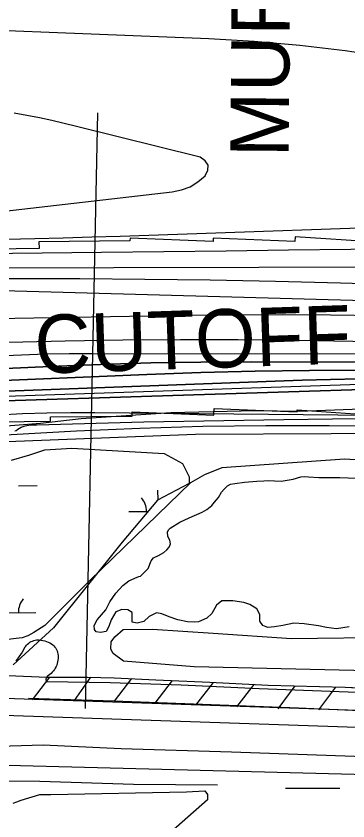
# Model space of a CAD drawing. Extents: x 3704301 to 3742427, y 506229 to 532009.
# Drawn here: x 3720124 to 3720692, y 518448 to 519827 of the extents above; entities that cross this region are included whole.
import ezdxf

# ---------------------------------------------------------------- set-up
doc = ezdxf.new("R2010")
doc.units = 0
for name, color, linetype in [('V-CHAN-NAID', 7, 'Continuous'), ('V-FLOD-BASE', 7, 'Continuous'), ('V-LEVE-TOET', 7, 'Continuous'), ('V-RIVR-EDGE', 7, 'Continuous'), ('V-RIVR-RANG', 7, 'Continuous'), ('V-ROAD-CNTR', 7, 'Continuous'), ('V-RRAP-FSHR', 7, 'Continuous'), ('V-RRAP-RVMT', 7, 'Continuous'), ('V-SITE-VEGE', 7, 'Continuous'), ('V-SURV-LINE', 7, 'Continuous'), ('V-TOPO-DPTH', 7, 'Continuous'), ('V-TOPO-MAJR', 7, 'Continuous'), ('V-TOPO-MINR', 7, 'Continuous'), ('V-TOPO-SHOR', 7, 'Continuous'), ('V-TOPO-WATR', 7, 'Continuous'), ('V-TRAN-LOCK', 7, 'Continuous'), ('V-WETL-SWMP', 7, 'Continuous')]:
    doc.layers.add(name, color=color, linetype=linetype)

msp = doc.modelspace()

# ---------------------------------------------------------------- linework, layer by layer
at = {"layer": 'V-FLOD-BASE'}
msp.add_line((3720181.1, 518656.7), (3720145.5, 518658.1), dxfattribs=at)
msp.add_lwpolyline([(3721605.7, 518610.6), (3721373.1, 518623.8), (3721243, 518631.1), (3721208.5, 518631.9), (3721119.1, 518629.6), (3720960.5, 518627.6), (3720927.2, 518627.8), (3720861.6, 518629.9), (3720739.3, 518635.6), (3720607.5, 518641.7), (3720443.5, 518648), (3720291.4, 518653.3), (3720181.1, 518656.7)], dxfattribs=at)
at = {"layer": 'V-LEVE-TOET'}
for points in [[(3720139.3, 518745.8), (3720140.7, 518747.8), (3720142.2, 518749.6), (3720143.9, 518751.3), (3720145.8, 518752.9), (3720147.8, 518754.3), (3720149.9, 518755.5), (3720152, 518756.5), (3720154.3, 518757.3), (3720156.6, 518757.9), (3720159, 518758.4), (3720161.4, 518758.6), (3720163.8, 518758.6), (3720166.9, 518758.2), (3720170, 518757.6), (3720173.1, 518756.8), (3720176.1, 518755.8), (3720179, 518754.7), (3720181.8, 518753.3), (3720184.6, 518751.8), (3720187.2, 518750), (3720189, 518748.2), (3720190.6, 518746.2), (3720192.1, 518744), (3720193.3, 518741.8), (3720194.3, 518739.4), (3720195.1, 518737), (3720195.7, 518734.5), (3720196.1, 518731.9), (3720196.2, 518729.4), (3720196.1, 518726.8), (3720195.8, 518723.9), (3720195.3, 518721), (3720194.6, 518718.2), (3720193.7, 518715.4), (3720192.6, 518712.7), (3720191.2, 518710.2), (3720189.7, 518707.7), (3720188, 518705.3), (3720186.1, 518703), (3720184.1, 518701), (3720181.9, 518699), (3720179.6, 518697.3), (3720177.2, 518695.7), (3720176.5, 518694.7), (3720175.9, 518693.7), (3720175.5, 518692.5), (3720175.3, 518691.4), (3720175.3, 518690.2), (3720175.6, 518689), (3720175.9, 518688), (3720176.5, 518687)], [(3720139.3, 518745.8), (3720134.3, 518737.6), (3720129.1, 518729.6), (3720123.8, 518721.7)], [(3720176.5, 518687), (3720285, 518685.4), (3720406.7, 518681.5), (3720540.3, 518675.4), (3720722.8, 518668.2), (3720880.5, 518662.4), (3721023.5, 518658.9), (3721082.5, 518658.4), (3721203.5, 518658.8), (3721304.3, 518656.4), (3721441.4, 518649.8), (3721566, 518644.1)], [(3720170.4, 518578), (3720114, 518576.4), (3720057.6, 518575.1), (3720001.2, 518574), (3719983.5, 518573), (3719965.9, 518572.2), (3719948.2, 518571.6), (3719930.5, 518571.2), (3719912.8, 518571), (3719895.1, 518571), (3719878.2, 518571.2)], [(3721538.3, 518542.6), (3721333.2, 518550.2), (3721147.7, 518552.6), (3720946.3, 518551.3), (3720703.6, 518559), (3720493, 518565.9), (3720304, 518571.9), (3720170.4, 518578)]]:
    msp.add_lwpolyline(points, dxfattribs=at)
at = {"layer": 'V-RIVR-EDGE'}
msp.add_lwpolyline([(3720084.8, 519123), (3720165.9, 519129.4), (3720235.6, 519137.7), (3720389.3, 519147.5), (3720533.4, 519151.4), (3720609, 519150), (3720774.7, 519156.2), (3720920.6, 519146.8), (3721053.2, 519129.1), (3721188.2, 519120.9), (3721310.1, 519103.2), (3721377.8, 519082.6), (3721403.6, 519067.6), (3721430.6, 519045.9), (3721498.3, 519010.3), (3721543.9, 519001.8)], dxfattribs=at)
at = {"layer": 'V-RIVR-RANG'}
msp.add_line((3720242.8, 518640.9), (3720264.3, 519660.7), dxfattribs=at)
at = {"layer": 'V-ROAD-CNTR'}
msp.add_lwpolyline([(3719845.3, 518550.6), (3720856.9, 518524.6), (3720883.6, 518523.3), (3720909.5, 518521.8), (3720933.9, 518520.4), (3720959.3, 518519.9), (3720985.5, 518518.9), (3721013.4, 518520.5), (3721182.8, 518524.8), (3721219.8, 518525.2), (3721251.2, 518524.2), (3721290.6, 518525.1), (3721327, 518524.2), (3721370.8, 518522), (3722129.1, 518485.7)], dxfattribs=at)
at = {"layer": 'V-RRAP-FSHR'}
for p, q in [((3720181.6, 518694.6), (3720151.9, 518655.8)), ((3720251.6, 518694.6), (3720223.5, 518654.7)), ((3720321.6, 518692.1), (3720291.8, 518653.4)), ((3720391.5, 518688.9), (3720361.6, 518650.3)), ((3720461.4, 518685.5), (3720431.5, 518646.9)), ((3720531.3, 518682.1), (3720501.4, 518643.5)), ((3720601.3, 518679.6), (3720572.1, 518640.5)), ((3720671.2, 518677.6), (3720642.1, 518638.5))]:
    msp.add_line(p, q, dxfattribs=at)
for points in [[(3713987.6, 518174.3), (3714448.8, 518564.7), (3714742.2, 518696.9), (3715881.9, 518753.3), (3716266.3, 518793.9), (3716843.1, 518890.7), (3717110.3, 518911.2), (3717741.3, 518924), (3718486.4, 518954.9), (3719294.8, 519011.2), (3719786.3, 519085.8), (3720431.3, 519110.6), (3720895.9, 519113.1), (3721218.5, 519068.4), (3721397.7, 519012.5), (3721721.3, 518965.4), (3721950.6, 518904.5), (3722606.9, 518712.5), (3722865.7, 518669.5), (3723100.5, 518674.8), (3723533.4, 518647.1), (3724154, 518573), (3724673.7, 518469.2)], [(3720110.3, 518697.6), (3720176.7, 518694.8), (3720246.4, 518694.6), (3720291.8, 518693.5), (3720363.5, 518690.2), (3720455.6, 518685.8), (3720555.6, 518680.9), (3720687.4, 518677.2), (3720787.2, 518672.5)], [(3720176.7, 518694.8), (3720246.4, 518694.6), (3720291.8, 518693.5), (3720363.5, 518690.2), (3720455.6, 518685.8), (3720555.6, 518680.9), (3720687.4, 518677.2), (3720822.7, 518670.9), (3720858.6, 518669.7), (3720887.1, 518668.5), (3720913.8, 518667.3), (3720935.5, 518665.7), (3720969.6, 518664), (3721000.3, 518663.9), (3721051.5, 518664.8), (3721105, 518664.3), (3721145.3, 518663.1), (3721181.3, 518663.5), (3721202.7, 518663), (3721237.3, 518661.3), (3721287.4, 518661.8), (3721338.5, 518659.3), (3721445.6, 518655.1), (3721587.2, 518648.3)]]:
    msp.add_lwpolyline(points, dxfattribs=at)
at = {"layer": 'V-RRAP-RVMT'}
for points in [[(3721585.2, 519469.3), (3721446.6, 519482), (3721444.2, 519455.9), (3721306.6, 519468.4), (3721305.2, 519452), (3721167.5, 519464.6), (3721166.3, 519451.7), (3721026.6, 519464.6), (3721024.3, 519439.9), (3720884.4, 519452.8), (3720883.1, 519439.9), (3720742.2, 519449.3), (3720741.5, 519439.3), (3720602.2, 519448.6), (3720601.6, 519440.8), (3720461.5, 519446.5), (3720461.3, 519440.8), (3720319.3, 519446.5), (3720319.1, 519441.7), (3720163.3, 519440), (3720163.5, 519428.4), (3720044.6, 519427)], [(3720047.9, 519131.4), (3720183.3, 519132.9), (3720183.2, 519140.2), (3720322.9, 519141.7), (3720322.8, 519148.9), (3720462.9, 519143.2), (3720463.2, 519154.8), (3720605.1, 519149.1), (3720605.2, 519152.1), (3720737.7, 519143.2), (3720738.5, 519153.3), (3720877.7, 519143.9), (3720878, 519147.4), (3720996.4, 519136.5), (3720995.7, 519128.2), (3721135.4, 519115.3), (3721135.4, 519115), (3721272.8, 519102.3), (3721270, 519070.5), (3721407.7, 519057.9), (3721404.4, 519022.2), (3721543, 519009.4)]]:
    msp.add_lwpolyline(points, dxfattribs=at)
at = {"layer": 'V-SITE-VEGE'}
for points in [[(3720122, 519116.2), (3720124.2, 519117.2), (3720127, 519119.1), (3720130, 519120.8), (3720133.1, 519122.4), (3720136.2, 519123.7), (3720139.5, 519124.8), (3720142.8, 519125.7), (3720146.1, 519126.3), (3720149.5, 519126.7), (3720152.9, 519126.9), (3720156.4, 519126.9), (3720159.8, 519126.6), (3720342.7, 519132), (3720582.8, 519136), (3720707.5, 519137.6)], [(3720949.5, 519051.6), (3720686.3, 519068.1), (3720476.5, 519053), (3720446.5, 519041.2), (3720422.8, 519027.4), (3720385.8, 518991.6), (3720250.2, 518860), (3720173.2, 518783.1), (3720154.5, 518770.9), (3720144.2, 518765.5), (3720134.5, 518762.2), (3720124.2, 518760.9), (3720110.5, 518759)], [(3720118.9, 518479.1), (3720125.6, 518481.3), (3720132.8, 518484.2), (3720164.6, 518493.5), (3720175.2, 518493.5), (3720177.3, 518493.4), (3720183.6, 518493.7), (3720415.9, 518498.2), (3720447.2, 518500.2), (3720451.6, 518493.4), (3720451.6, 518484.5), (3720273.6, 518327.6)]]:
    msp.add_lwpolyline(points, dxfattribs=at)
msp.add_lwpolyline([(3720307.6, 518776.1), (3720357.5, 518776.7), (3720461.5, 518769.7), (3720595.7, 518760.9), (3720774.5, 518763.2), (3721091.2, 518790), (3721200.3, 518799.6), (3721220.2, 518787.4), (3721230.9, 518764.7), (3721231.1, 518741.8), (3721226.1, 518726.1), (3721202.4, 518713.4), (3721017.5, 518704.8), (3720702.5, 518706.1), (3720429, 518712.1), (3720308.3, 518722), (3720290.4, 518735.3), (3720286.2, 518742.5), (3720287.1, 518755), (3720293.2, 518763.4)], close=True, dxfattribs=at)
at = {"layer": 'V-SURV-LINE'}
for points in [[(3719784.5, 518669.7), (3720944.4, 518630.3)], [(3720943.4, 518600.3), (3719783.5, 518639.7)]]:
    msp.add_lwpolyline(points, dxfattribs=at)
at = {"layer": 'V-TOPO-DPTH'}
for points in [[(3721614, 519147.4), (3721390.4, 519182.4), (3721310, 519194.1), (3721229.5, 519204.6), (3721148.8, 519213.3), (3721068, 519220.8), (3720949, 519230.6), (3720927.5, 519232.1), (3720906, 519233.3), (3720884.5, 519233.9), (3720862.9, 519234.2), (3720526.7, 519234.5), (3720440.7, 519234), (3720354.7, 519232.7), (3720268.7, 519230.1), (3720182.7, 519226.7), (3720067.4, 519221.3)], [(3721614, 519147.4), (3721390.4, 519182.4), (3721310, 519194.1), (3721229.5, 519204.6), (3721148.8, 519213.3), (3721068, 519220.8), (3720949, 519230.6), (3720927.5, 519232.1), (3720906, 519233.3), (3720884.5, 519233.9), (3720862.9, 519234.2), (3720526.7, 519234.5), (3720440.7, 519234), (3720354.7, 519232.7), (3720268.7, 519230.1), (3720182.7, 519226.7), (3720067.4, 519221.3)], [(3721522.2, 519133.8), (3721474.9, 519142.5), (3721474.6, 519142.6), (3721427, 519151.1), (3721379.5, 519159.6), (3721331.9, 519167.8), (3721284.3, 519175.8), (3721233.6, 519184.2), (3721179.2, 519192.5), (3721124.8, 519200), (3721070.1, 519206), (3721015.4, 519211.2), (3720934.8, 519217.9), (3720920.2, 519218.9), (3720905.7, 519219.7), (3720891.1, 519220.1), (3720876.5, 519220.3), (3720719.6, 519220.4), (3720626.6, 519219.9), (3720533.6, 519218.5), (3720440.7, 519216), (3720347.7, 519212.8), (3720047.6, 519200.2)], [(3720047.6, 519200.2), (3720347.7, 519212.8), (3720440.7, 519216), (3720533.6, 519218.5), (3720626.6, 519219.9), (3720719.6, 519220.4), (3720876.5, 519220.3), (3720891.1, 519220.1), (3720905.7, 519219.7), (3720920.2, 519218.9), (3720934.8, 519217.9), (3721015.4, 519211.2), (3721070.1, 519206), (3721124.8, 519200), (3721179.2, 519192.5), (3721233.6, 519184.2), (3721284.3, 519175.8), (3721331.9, 519167.8), (3721379.5, 519159.6), (3721427, 519151.1), (3721474.6, 519142.6), (3721474.9, 519142.5), (3721522.2, 519133.8)], [(3720711.2, 519205.5), (3720662.7, 519204.4), (3720614.2, 519202.9), (3720029.9, 519181.5)], [(3720029.9, 519181.5), (3720614.2, 519202.9), (3720662.7, 519204.4), (3720711.2, 519205.5)], [(3720014.2, 519165.1), (3720878.6, 519192.1)], [(3720878.6, 519192.1), (3720014.2, 519165.1)], [(3720054.1, 519106.8), (3720227.7, 519116.1), (3720335.8, 519120.8), (3720443.9, 519124.2), (3720552, 519125.6), (3720660.2, 519125.6), (3720870.9, 519123.6)]]:
    msp.add_lwpolyline(points, dxfattribs=at)
at = {"layer": 'V-TOPO-MAJR'}
for points in [[(3718341.5, 519344.6), (3719160.2, 519381), (3719976.3, 519394.9), (3719993, 519395.1), (3720009.7, 519395.3), (3720026.4, 519395.4), (3720043.1, 519395.5), (3720787.7, 519397.3), (3720808.1, 519397.4), (3720828.6, 519397.4), (3720849, 519397.4), (3720869.4, 519397.5), (3720903.7, 519397.5), (3720907, 519397.5), (3720910.3, 519397.5), (3720913.6, 519397.5), (3720916.8, 519397.5), (3720964.6, 519397), (3720991.8, 519396.5), (3721018.9, 519395.9), (3721046.1, 519394.8), (3721073.2, 519393.5), (3721694.4, 519360.3)], [(3720092.5, 519244.8), (3720133.4, 519246.6), (3720174.2, 519248), (3720215.2, 519248.7), (3720256.1, 519248.9), (3720849.3, 519248.1), (3720877.9, 519247.8), (3720906.4, 519246.9), (3720934.8, 519245.4), (3720963.3, 519243.5), (3721124.8, 519230.4), (3721231.5, 519220.5), (3721337.9, 519209.1), (3721444.1, 519195.3), (3721550.2, 519180)]]:
    msp.add_lwpolyline(points, dxfattribs=at)
at = {"layer": 'V-TOPO-MINR'}
for points in [[(3720764.6, 519755.4), (3720687.3, 519766.8), (3720609.8, 519776.2), (3720532, 519782.8), (3720454, 519787.4), (3720050.5, 519803.8)], [(3720089.1, 519490.7), (3720391.4, 519525.5), (3720407.2, 519529), (3720422, 519534.4), (3720435.5, 519542.8), (3720448, 519553), (3720452.2, 519562.8), (3720452.8, 519571.5), (3720447.8, 519578.7), (3720439.1, 519584.9), (3720227.8, 519637.6), (3720206.6, 519642.7), (3720185.3, 519647.6), (3720164, 519652.2), (3720142.6, 519656.5), (3720121.1, 519660.4)], [(3718370.5, 519407.3), (3719110.9, 519428.7), (3719135.4, 519429.4), (3719159.9, 519430), (3719184.5, 519430.5), (3719209, 519431), (3719674.7, 519438.9), (3719730.5, 519439.8), (3719786.3, 519440.6), (3719842.1, 519441.3), (3719897.8, 519441.9), (3719990.3, 519442.8), (3719999.9, 519442.9), (3720009.4, 519443.1), (3720018.9, 519443.2), (3720028.4, 519443.4), (3720107.1, 519444.8), (3720156, 519445.8), (3720204.9, 519447), (3720253.7, 519448.4), (3720302.6, 519450), (3720892.1, 519470.2), (3720902.1, 519470.6), (3720912.1, 519471)], [(3720066.7, 519419.9), (3720270.2, 519422.2), (3720377, 519423.4), (3720483.9, 519424.7), (3720590.7, 519426.1), (3720697.5, 519427.5), (3720871.6, 519429.9), (3720891.3, 519430.2), (3720911.1, 519430.4), (3720930.9, 519430.5), (3720950.6, 519430.7), (3721777, 519434.5)], [(3720025.3, 519377.5), (3720233.1, 519377), (3720344.8, 519376.2), (3720456.5, 519374.9), (3720568.1, 519372.6), (3720679.7, 519369.8), (3720837.4, 519365.1), (3720873.4, 519363.7), (3720909.3, 519362.1), (3720945.2, 519359.9), (3720981.1, 519357.5), (3721328.9, 519331), (3721402.4, 519324.8), (3721475.9, 519317.9), (3721549.3, 519310)], [(3720101.4, 519356.4), (3720865.1, 519335.7), (3720886.8, 519335), (3720908.6, 519334), (3720930.4, 519332.8), (3720952.1, 519331.3), (3721080.8, 519321.5), (3721166.7, 519313.7), (3721252.4, 519304.1), (3721337.8, 519291.8), (3721422.9, 519277.8), (3721555.3, 519253.9)], [(3720055.7, 519308.3), (3720416.7, 519314.2), (3720498.6, 519315.1), (3720580.5, 519315.4), (3720662.3, 519314.8), (3720744.2, 519313.6), (3720888.6, 519310.7), (3720898.3, 519310.5), (3720908, 519310.1), (3720917.7, 519309.5), (3720927.3, 519308.9), (3720984.5, 519304.6), (3721022.8, 519301.2), (3721060.9, 519297.4), (3721099, 519292.7), (3721137, 519287.4), (3721166.9, 519282.9), (3721219.9, 519275.1), (3721272.9, 519267.3), (3721325.8, 519259.7), (3721378.8, 519252.2), (3721476.1, 519238.5), (3721524.2, 519231.6)], [(3720014.3, 519265.9), (3720208, 519270.3), (3720306.7, 519272), (3720405.4, 519272.8), (3720504.1, 519272.5), (3720602.9, 519271.4), (3720831.6, 519267.5), (3720869.2, 519266.5), (3720906.8, 519264.9), (3720944.3, 519262.6), (3720981.8, 519259.7), (3721295.3, 519232.5), (3721373.6, 519224.8), (3721451.8, 519216.1), (3721529.8, 519205.6)], [(3720067.4, 519221.3), (3720182.7, 519226.7), (3720268.7, 519230.1), (3720354.7, 519232.7), (3720440.7, 519234), (3720526.7, 519234.5), (3720862.9, 519234.2), (3720884.5, 519233.9), (3720906, 519233.3), (3720927.5, 519232.1), (3720949, 519230.6), (3721068, 519220.8), (3721148.8, 519213.3), (3721229.5, 519204.6), (3721310, 519194.1), (3721390.4, 519182.4), (3721614, 519147.4)], [(3720047.6, 519200.2), (3720347.7, 519212.8), (3720440.7, 519216), (3720533.6, 519218.5), (3720626.6, 519219.9), (3720719.6, 519220.4), (3720876.5, 519220.3), (3720891.1, 519220.1), (3720905.7, 519219.7), (3720920.2, 519218.9), (3720934.8, 519217.9), (3721015.4, 519211.2), (3721070.1, 519206), (3721124.8, 519200), (3721179.2, 519192.5), (3721233.6, 519184.2), (3721284.3, 519175.8), (3721331.9, 519167.8), (3721379.5, 519159.6), (3721427, 519151.1), (3721474.6, 519142.6), (3721474.9, 519142.5), (3721522.2, 519133.8)], [(3720029.9, 519181.5), (3720614.2, 519202.9), (3720662.7, 519204.4), (3720711.2, 519205.5)], [(3720014.2, 519165.1), (3720878.6, 519192.1)], [(3720021.8, 519173), (3720746.6, 519197.6)], [(3720094, 519143.7), (3720135.2, 519145.8), (3720176.5, 519147.4), (3720217.9, 519148), (3720259.2, 519148), (3720853.4, 519141.8), (3720878.5, 519141.1), (3720903.6, 519140), (3720928.6, 519138.1), (3720953.5, 519135.7), (3721057.4, 519124.1), (3721134.3, 519115.3), (3721211.2, 519106.4), (3721288, 519097.1), (3721364.8, 519087.7), (3721752.5, 519039.4)]]:
    msp.add_lwpolyline(points, dxfattribs=at)
at = {"layer": 'V-TOPO-SHOR'}
msp.add_line((3720678.7, 518503.9), (3720585.4, 518504.2), dxfattribs=at)
for points in [[(3720337.3, 518867.7), (3720350.2, 518880.8), (3720355.3, 518893.9), (3720359.4, 518898.7), (3720368.2, 518902.9), (3720377, 518907.8), (3720382.3, 518912.6), (3720386.4, 518917.4), (3720388.7, 518922.7), (3720387.4, 518929.2), (3720383.8, 518935.7), (3720383.1, 518942.7), (3720384.8, 518946.9), (3720387.8, 518949.9), (3720404.2, 518960.1), (3720420.6, 518967.5), (3720443, 518977.2), (3720450.6, 518981.4), (3720459.4, 518988.6), (3720464.1, 518994), (3720470.5, 519002.4), (3720475.7, 519011.3), (3720480.4, 519016.7), (3720486.2, 519022.1), (3720491.5, 519025.1), (3720498.6, 519026.4), (3720515.1, 519028.3), (3720536.4, 519030.4), (3720548.2, 519030.5), (3720555.9, 519031.2), (3720566.5, 519030.8), (3720577.7, 519030.3), (3720598.4, 519033.5), (3720611.9, 519037.8), (3720617.3, 519037.9), (3720625, 519037.4), (3720642.7, 519036.4), (3720678.2, 519036.3), (3720707.2, 519035.5)], [(3720694.4, 518781), (3720672.5, 518777.2), (3720655.4, 518779.4), (3720641.7, 518782.2), (3720617.4, 518786), (3720599.7, 518787), (3720580.8, 518783.2), (3720566.7, 518780.6), (3720555.4, 518779.9), (3720546.5, 518782.8), (3720541.7, 518790.4), (3720541.6, 518801.6), (3720536.1, 518811.6), (3720524.2, 518819.1), (3720514.1, 518822.6), (3720495.1, 518825.3), (3720476.2, 518825), (3720467.4, 518817.8), (3720459.3, 518803.5), (3720450.6, 518795.8), (3720436.5, 518789.1), (3720428.8, 518789), (3720417.5, 518789.4), (3720400.9, 518792.8), (3720386.1, 518797.9), (3720373.6, 518803.1), (3720364.7, 518804.7), (3720351.8, 518798.7), (3720343, 518789.7), (3720331.2, 518787.2), (3720322.9, 518788.8), (3720322.8, 518797.7), (3720322.7, 518805.4), (3720315.6, 518810), (3720304.9, 518810.5), (3720294.9, 518806.2), (3720286.8, 518792.5), (3720282.8, 518781.3), (3720278.2, 518772.9), (3720268.8, 518771), (3720261.1, 518772.1), (3720258.1, 518776.2), (3720258, 518783.3), (3720263.2, 518792.8), (3720277.7, 518809.6), (3720284.7, 518823.8), (3720295.1, 518838.2), (3720306.8, 518851.3), (3720317.3, 518859.7), (3720331.4, 518865.8), (3720334.4, 518867), (3720337.3, 518867.7)], [(3720164.9, 518516.1), (3720089.9, 518516.6), (3719988.3, 518519.5), (3719933.6, 518520), (3719882.1, 518522.1), (3719840.8, 518523.5)], [(3720468.9, 518509.8), (3720325.2, 518511), (3720164.9, 518516.1)]]:
    msp.add_lwpolyline(points, dxfattribs=at)
at = {"layer": 'V-TOPO-WATR'}
msp.add_lwpolyline([(3720054.1, 519106.8), (3720227.7, 519116.1), (3720335.8, 519120.8), (3720443.9, 519124.2), (3720552, 519125.6), (3720660.2, 519125.6), (3720870.9, 519123.6)], dxfattribs=at)
at = {"layer": 'V-WETL-SWMP'}
for p, q in [((3720128, 519022.3), (3720160, 519022.7)), ((3720367.2, 518998), (3720367, 519014.8)), ((3720317.4, 518978.1), (3720350.2, 518978.5)), ((3720058.1, 518804.1), (3720158.1, 518805.4))]:
    msp.add_line(p, q, dxfattribs=at)
msp.add_lwpolyline([(3720116.2, 519066.4), (3720147.8, 519075), (3720173.6, 519083.6), (3720219.6, 519086.5), (3720268.4, 519083.6), (3720377.6, 519077.8), (3720409.2, 519060.6), (3720420.7, 519037.6), (3720420.7, 519026.1), (3720366.1, 518997.4), (3720305.8, 518925.6), (3720188, 518779.1), (3720119, 518715.9)], dxfattribs=at)
for centre, start, end in [((3720312.2, 518978.6), 359.9282, 41.4719), ((3720163.3, 518805.9), 139.9282, 181.4719)]:
    msp.add_arc(centre, 35.2, start, end, dxfattribs=at)

# ---------------------------------------------------------------- texts
at = {"layer": 'V-CHAN-NAID'}
msp.add_text('MURPHY OIL (87.0)', height=100, rotation=89.5225, dxfattribs=at).set_placement((3720590.8, 519584.7))
at = {"layer": 'V-TRAN-LOCK'}
msp.add_text('CUTOFF', height=100, rotation=1.8984, dxfattribs=at).set_placement((3720157.2, 519214.1))

doc.saveas('drawing.dxf')
